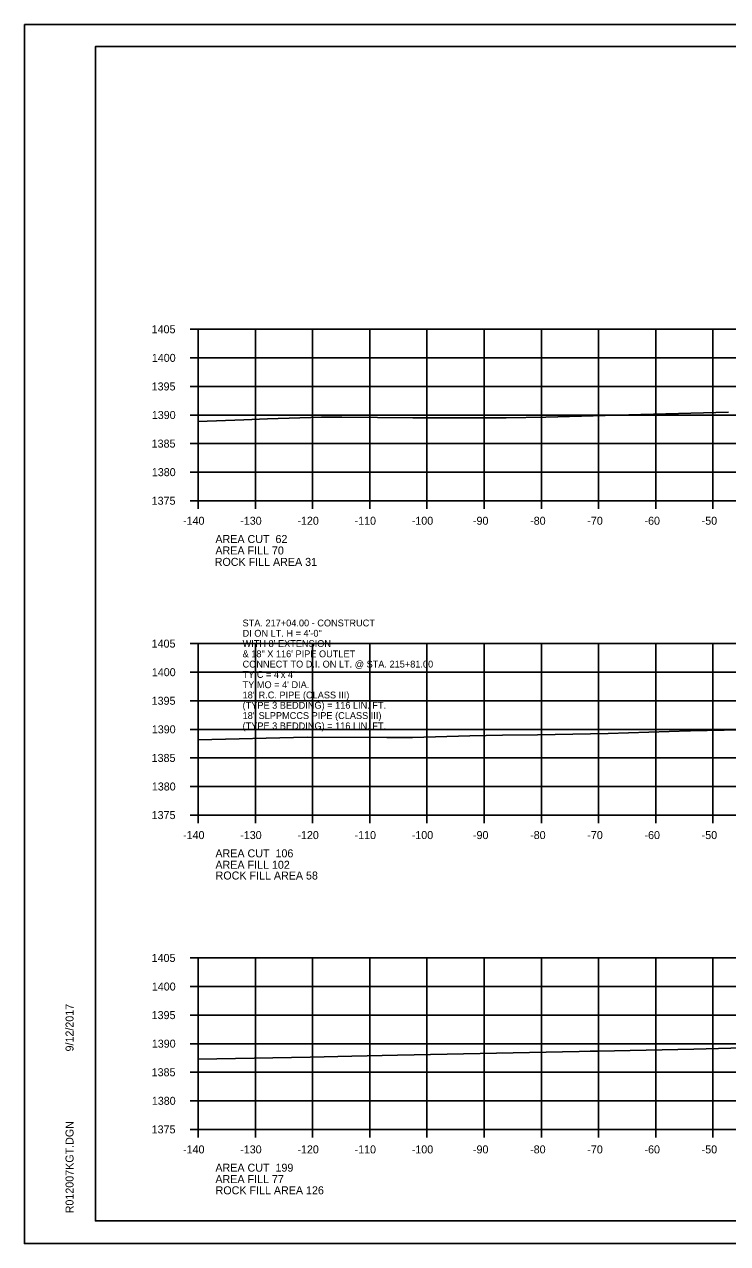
# Model space of a CAD drawing. Extents: x 1374311 to 1383814, y 384102 to 406278.
# Drawn here: x 1382469.7 to 1382592.6, y 405211.7 to 405425.1 of the extents above; entities that cross this region are included whole.
import ezdxf

# ---------------------------------------------------------------- set-up
doc = ezdxf.new("R2010")
doc.units = 0
for name, color, linetype in [('R_Axis', 7, 'Continuous'), ('R_Axis Annot', 7, 'Continuous'), ('R_Border', 7, 'Continuous'), ('R_Exist Surface', 7, 'Continuous'), ('R_Fin Surface', 7, 'Continuous'), ('R_Grid', 7, 'Continuous'), ('R_No Plot', 7, 'Continuous'), ('R_Water Annot', 7, 'Continuous')]:
    doc.layers.add(name, color=color, linetype=linetype)

msp = doc.modelspace()

# ---------------------------------------------------------------- linework, layer by layer
at = {"layer": 'R_Axis'}
for p, q in [((1382498.67, 405371.73), (1382500.07, 405371.73)), ((1382500.07, 405341.73), (1382500.07, 405371.73)), ((1382498.67, 405366.73), (1382500.07, 405366.73)), ((1382498.67, 405361.73), (1382500.07, 405361.73)), ((1382498.67, 405356.73), (1382500.07, 405356.73)), ((1382498.67, 405351.73), (1382500.07, 405351.73)), ((1382498.67, 405346.73), (1382500.07, 405346.73)), ((1382498.67, 405341.73), (1382500.07, 405341.73)), ((1382500.07, 405341.73), (1382780.07, 405341.73)), ((1382500.07, 405340.33), (1382500.07, 405341.73)), ((1382510.07, 405340.33), (1382510.07, 405341.73)), ((1382520.07, 405340.33), (1382520.07, 405341.73)), ((1382530.07, 405340.33), (1382530.07, 405341.73)), ((1382540.07, 405340.33), (1382540.07, 405341.73)), ((1382550.07, 405340.33), (1382550.07, 405341.73)), ((1382560.07, 405340.33), (1382560.07, 405341.73)), ((1382570.07, 405340.33), (1382570.07, 405341.73)), ((1382580.07, 405340.33), (1382580.07, 405341.73)), ((1382590.07, 405340.33), (1382590.07, 405341.73)), ((1382498.67, 405316.73), (1382500.07, 405316.73)), ((1382500.07, 405286.73), (1382500.07, 405316.73)), ((1382498.67, 405311.73), (1382500.07, 405311.73)), ((1382498.67, 405306.73), (1382500.07, 405306.73)), ((1382498.67, 405301.73), (1382500.07, 405301.73)), ((1382498.67, 405296.73), (1382500.07, 405296.73)), ((1382498.67, 405291.73), (1382500.07, 405291.73)), ((1382498.67, 405286.73), (1382500.07, 405286.73)), ((1382500.07, 405286.73), (1382780.07, 405286.73)), ((1382500.07, 405285.33), (1382500.07, 405286.73)), ((1382510.07, 405285.33), (1382510.07, 405286.73)), ((1382520.07, 405285.33), (1382520.07, 405286.73)), ((1382530.07, 405285.33), (1382530.07, 405286.73)), ((1382540.07, 405285.33), (1382540.07, 405286.73)), ((1382550.07, 405285.33), (1382550.07, 405286.73)), ((1382560.07, 405285.33), (1382560.07, 405286.73)), ((1382570.07, 405285.33), (1382570.07, 405286.73)), ((1382580.07, 405285.33), (1382580.07, 405286.73)), ((1382590.07, 405285.33), (1382590.07, 405286.73)), ((1382498.67, 405261.73), (1382500.07, 405261.73)), ((1382500.07, 405231.73), (1382500.07, 405261.73)), ((1382498.67, 405256.73), (1382500.07, 405256.73)), ((1382498.67, 405251.73), (1382500.07, 405251.73)), ((1382498.67, 405246.73), (1382500.07, 405246.73)), ((1382498.67, 405241.73), (1382500.07, 405241.73)), ((1382498.67, 405236.73), (1382500.07, 405236.73)), ((1382498.67, 405231.73), (1382500.07, 405231.73)), ((1382500.07, 405231.73), (1382780.07, 405231.73)), ((1382500.07, 405230.33), (1382500.07, 405231.73)), ((1382510.07, 405230.33), (1382510.07, 405231.73)), ((1382520.07, 405230.33), (1382520.07, 405231.73)), ((1382530.07, 405230.33), (1382530.07, 405231.73)), ((1382540.07, 405230.33), (1382540.07, 405231.73)), ((1382550.07, 405230.33), (1382550.07, 405231.73)), ((1382560.07, 405230.33), (1382560.07, 405231.73)), ((1382570.07, 405230.33), (1382570.07, 405231.73)), ((1382580.07, 405230.33), (1382580.07, 405231.73)), ((1382590.07, 405230.33), (1382590.07, 405231.73))]:
    msp.add_line(p, q, dxfattribs=at)
at = {"layer": 'R_Border'}
for p, q in [((1382482.07, 405421.19), (1382798.25, 405421.19)), ((1382482.07, 405215.73), (1382482.07, 405421.19)), ((1382482.07, 405215.73), (1382482.07, 405215.73)), ((1382798.25, 405215.73), (1382482.07, 405215.73))]:
    msp.add_line(p, q, dxfattribs=at)
at = {"layer": 'R_Exist Surface'}
for points in [[(1382500.07, 405355.6), (1382508.02, 405355.89), (1382512.18, 405356.07), (1382521.65, 405356.36), (1382525.2, 405356.34), (1382531.4, 405356.28), (1382537.58, 405356.21), (1382553.93, 405356.23), (1382560.84, 405356.34), (1382577.47, 405356.82), (1382592.82, 405357.24)], [(1382500.07, 405299.91), (1382519.09, 405300.39), (1382533.06, 405300.32), (1382537.53, 405300.33), (1382547.57, 405300.57), (1382553.27, 405300.72), (1382559.41, 405300.79), (1382571.74, 405301.02), (1382585.97, 405301.45), (1382586.09, 405301.45), (1382586.16, 405301.45), (1382600.87, 405301.75)], [(1382500.07, 405244.02), (1382506.56, 405244.13), (1382519.62, 405244.35), (1382526.91, 405244.52), (1382534.89, 405244.73), (1382566.71, 405245.35), (1382568.58, 405245.39), (1382570.04, 405245.41), (1382586.71, 405245.77), (1382597.54, 405246.05)]]:
    msp.add_lwpolyline(points, dxfattribs=at)
at = {"layer": 'R_Grid'}
for p, q in [((1382500.07, 405371.73), (1382780.07, 405371.73)), ((1382500.07, 405341.73), (1382500.07, 405371.73)), ((1382510.07, 405341.73), (1382510.07, 405371.73)), ((1382520.07, 405341.73), (1382520.07, 405371.73)), ((1382530.07, 405341.73), (1382530.07, 405371.73)), ((1382540.07, 405341.73), (1382540.07, 405371.73)), ((1382550.07, 405341.73), (1382550.07, 405371.73)), ((1382560.07, 405341.73), (1382560.07, 405371.73)), ((1382570.07, 405341.73), (1382570.07, 405371.73)), ((1382580.07, 405341.73), (1382580.07, 405371.73)), ((1382590.07, 405341.73), (1382590.07, 405371.73)), ((1382500.07, 405366.73), (1382780.07, 405366.73)), ((1382500.07, 405361.73), (1382780.07, 405361.73)), ((1382500.07, 405356.73), (1382780.07, 405356.73)), ((1382500.07, 405351.73), (1382780.07, 405351.73)), ((1382500.07, 405346.73), (1382780.07, 405346.73)), ((1382500.07, 405341.73), (1382780.07, 405341.73)), ((1382500.07, 405316.73), (1382780.07, 405316.73)), ((1382500.07, 405286.73), (1382500.07, 405316.73)), ((1382510.07, 405286.73), (1382510.07, 405316.73)), ((1382520.07, 405286.73), (1382520.07, 405316.73)), ((1382530.07, 405286.73), (1382530.07, 405316.73)), ((1382540.07, 405286.73), (1382540.07, 405316.73)), ((1382550.07, 405286.73), (1382550.07, 405316.73)), ((1382560.07, 405286.73), (1382560.07, 405316.73)), ((1382570.07, 405286.73), (1382570.07, 405316.73)), ((1382580.07, 405286.73), (1382580.07, 405316.73)), ((1382590.07, 405286.73), (1382590.07, 405316.73)), ((1382500.07, 405311.73), (1382780.07, 405311.73)), ((1382500.07, 405306.73), (1382780.07, 405306.73)), ((1382500.07, 405301.73), (1382780.07, 405301.73)), ((1382500.07, 405296.73), (1382780.07, 405296.73)), ((1382500.07, 405291.73), (1382780.07, 405291.73)), ((1382500.07, 405286.73), (1382780.07, 405286.73)), ((1382500.07, 405261.73), (1382780.07, 405261.73)), ((1382500.07, 405231.73), (1382500.07, 405261.73)), ((1382510.07, 405231.73), (1382510.07, 405261.73)), ((1382520.07, 405231.73), (1382520.07, 405261.73)), ((1382530.07, 405231.73), (1382530.07, 405261.73)), ((1382540.07, 405231.73), (1382540.07, 405261.73)), ((1382550.07, 405231.73), (1382550.07, 405261.73)), ((1382560.07, 405231.73), (1382560.07, 405261.73)), ((1382570.07, 405231.73), (1382570.07, 405261.73)), ((1382580.07, 405231.73), (1382580.07, 405261.73)), ((1382590.07, 405231.73), (1382590.07, 405261.73)), ((1382500.07, 405256.73), (1382780.07, 405256.73)), ((1382500.07, 405251.73), (1382780.07, 405251.73)), ((1382500.07, 405246.73), (1382780.07, 405246.73)), ((1382500.07, 405241.73), (1382780.07, 405241.73)), ((1382500.07, 405236.73), (1382780.07, 405236.73)), ((1382500.07, 405231.73), (1382780.07, 405231.73))]:
    msp.add_line(p, q, dxfattribs=at)
at = {"layer": 'R_No Plot'}
for p, q in [((1382469.67, 405425.08), (1382803, 405425.08)), ((1382469.67, 405211.75), (1382803, 405211.75))]:
    msp.add_line(p, q, dxfattribs=at)
for points in [[(1382469.66, 405425.08), (1382803, 405425.08), (1382803, 405211.74), (1382469.66, 405211.74)], [(1382715.99, 405421.19), (1382715.99, 405411.31), (1382751.72, 405411.31), (1382751.72, 405408.39), (1382774.92, 405408.39), (1382774.92, 405384.05), (1382798.25, 405384.05), (1382798.25, 405215.73), (1382482.07, 405215.73), (1382482.07, 405421.19)]]:
    msp.add_lwpolyline(points, close=True, dxfattribs=at)

# ---------------------------------------------------------------- texts
at = {"layer": 'R_Axis Annot'}
for s, p in [('1405', (1382491.92, 405371.03)), ('1400', (1382491.95, 405366.03)), ('1395', (1382491.92, 405361.03)), ('1390', (1382491.95, 405356.03)), ('1385', (1382491.92, 405351.03)), ('1380', (1382491.95, 405346.03)), ('1375', (1382491.92, 405341.03)), ('-140', (1382497.41, 405337.53)), ('-130', (1382507.41, 405337.53)), ('-120', (1382517.41, 405337.53)), ('-110', (1382527.41, 405337.53)), ('-100', (1382537.41, 405337.53)), ('-90', (1382548.11, 405337.53)), ('-80', (1382558.11, 405337.53)), ('-70', (1382568.11, 405337.53)), ('-60', (1382578.11, 405337.53)), ('-50', (1382588.11, 405337.53)), ('AREA CUT  62', (1382503.07, 405334.33)), ('AREA FILL 70', (1382503.07, 405332.33)), ('1405', (1382491.92, 405316.03)), ('1400', (1382491.95, 405311.03)), ('1395', (1382491.92, 405306.03)), ('1390', (1382491.95, 405301.03)), ('1385', (1382491.92, 405296.03)), ('1380', (1382491.95, 405291.03)), ('1375', (1382491.92, 405286.03)), ('-140', (1382497.41, 405282.53)), ('-130', (1382507.41, 405282.53)), ('-120', (1382517.41, 405282.53)), ('-110', (1382527.41, 405282.53)), ('-100', (1382537.41, 405282.53)), ('-90', (1382548.11, 405282.53)), ('-80', (1382558.11, 405282.53)), ('-70', (1382568.11, 405282.53)), ('-60', (1382578.11, 405282.53)), ('-50', (1382588.11, 405282.53)), ('AREA CUT  106', (1382503.07, 405279.33)), ('AREA FILL 102', (1382503.07, 405277.33)), ('1405', (1382491.92, 405261.03)), ('1400', (1382491.95, 405256.03)), ('1395', (1382491.92, 405251.03)), ('1390', (1382491.95, 405246.03)), ('1385', (1382491.92, 405241.03)), ('1380', (1382491.95, 405236.03)), ('1375', (1382491.92, 405231.03)), ('-140', (1382497.41, 405227.53)), ('-130', (1382507.41, 405227.53)), ('-120', (1382517.41, 405227.53)), ('-110', (1382527.41, 405227.53)), ('-100', (1382537.41, 405227.53)), ('-90', (1382548.11, 405227.53)), ('-80', (1382558.11, 405227.53)), ('-70', (1382568.11, 405227.53)), ('-60', (1382578.11, 405227.53)), ('-50', (1382588.11, 405227.53)), ('AREA CUT  199', (1382503.07, 405224.33)), ('AREA FILL 77', (1382503.07, 405222.33))]:
    msp.add_text(s, height=1.4, dxfattribs=at).set_placement(p)
at = {"layer": 'R_Border'}
for s, p in [('9/12/2017', (1382478.26, 405245.37)), ('R012007KGT.DGN', (1382478.26, 405217.05))]:
    msp.add_text(s, height=1.4, rotation=90, dxfattribs=at).set_placement(p)
at = {"layer": 'R_Fin Surface'}
for s, p in [('ROCK FILL AREA 31', (1382502.95, 405330.33)), ('ROCK FILL AREA 58', (1382503.1, 405275.45)), ('ROCK FILL AREA 126', (1382503.1, 405220.37))]:
    msp.add_text(s, height=1.4, dxfattribs=at).set_placement(p)
at = {"layer": 'R_Water Annot'}
for s, p in [('STA. 217+04.00 - CONSTRUCT', (1382507.82, 405319.74)), ('DI ON LT. H = 4\'-0"', (1382507.82, 405317.94)), ("WITH 8' EXTENSION ", (1382507.82, 405316.14)), ('& 18" X 116\' PIPE OUTLET', (1382507.82, 405314.34)), ('CONNECT TO D.I. ON LT. @ STA. 215+81.00', (1382507.82, 405312.54)), ("TY C = 4'x 4'", (1382507.82, 405310.74)), ("TY MO = 4' DIA.", (1382507.82, 405308.94)), ('18" R.C. PIPE (CLASS III)', (1382507.82, 405307.14)), ('(TYPE 3 BEDDING) = 116 LIN. FT.', (1382507.82, 405305.34)), ('18" SLPPMCCS PIPE (CLASS III)', (1382507.82, 405303.54)), ('(TYPE 3 BEDDING) = 116 LIN. FT.', (1382507.82, 405301.74))]:
    msp.add_text(s, height=1.2, dxfattribs=at).set_placement(p)

doc.saveas('drawing.dxf')
